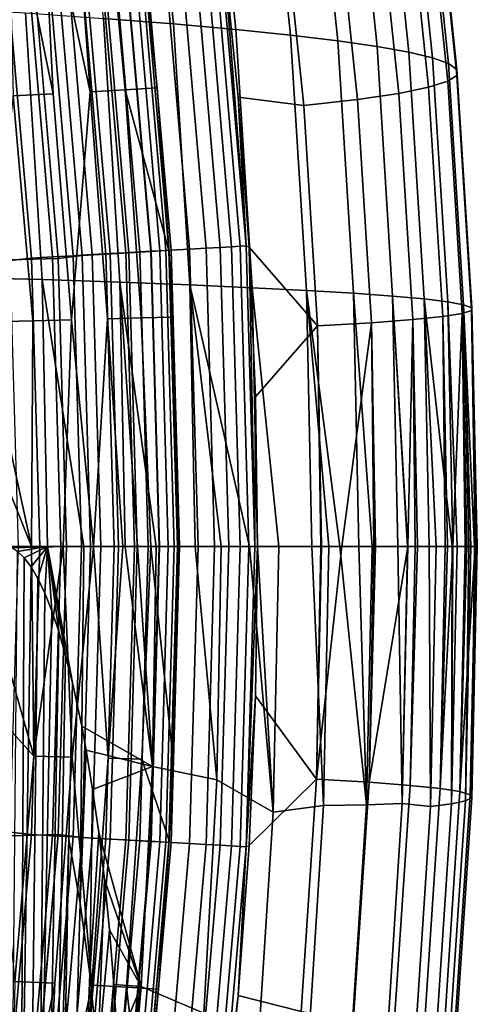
# Model space of a CAD drawing. Header units: metres. Extents: x -166 to 33, y -71 to 34.
# Tile 277 of 332: x 31.3 to 32.73, y -1.43 to 1.65. Entities that reach past the tile are written whole.
import ezdxf

# ---------------------------------------------------------------- set-up
doc = ezdxf.new("R2010")
doc.units = ezdxf.units.M
doc.layers.add('solid_12208131', color=7, linetype='CONTINUOUS')

msp = doc.modelspace()

# ---------------------------------------------------------------- linework, layer by layer
at = {"layer": 'solid_12208131'}
for points in [[(31.519663, 1.423873, 140.435486), (31.467793, 2.135047, 140.015289), (31.338882, 2.838332, 140.309311), (31.367741, 2.126644, 141.535721)], [(31.402836, 1.417524, 142.166565), (31.367741, 2.126644, 141.535721), (31.228077, 2.826115, 141.977173), (31.261274, 2.118372, 143.057449)], [(31.21262, 2.701139, 136.199997), (-0.248221, 1.805308, 136.199997), (-0.325803, 0.90286, 136.199997), (31.3414, 1.803235, 136.199997)], [(31.696047, 2.451538, 73.010368), (31.780516, 1.636693, 73.001907), (31.560841, 1.653991, 68.829529), (31.475527, 2.477448, 68.838547)], [(31.892435, 2.42548, 77.179466), (31.976049, 1.619296, 77.171547), (31.780516, 1.636693, 73.001907), (31.696047, 2.451538, 73.010368)], [(32.064735, 2.399261, 81.347153), (32.147488, 1.601792, 81.33976), (31.976049, 1.619296, 77.171547), (31.892435, 2.42548, 77.179466)], [(32.212994, 2.372866, 85.514732), (32.294872, 1.584171, 85.507866), (32.147488, 1.601792, 81.33976), (32.064735, 2.399261, 81.347153)], [(32.337219, 2.346285, 89.683136), (32.418217, 1.566425, 89.676788), (32.294872, 1.584171, 85.507866), (32.212994, 2.372866, 85.514732)], [(32.437218, 2.319502, 93.851082), (32.517323, 1.548545, 93.845238), (32.418217, 1.566425, 89.676788), (32.337219, 2.346285, 89.683136)], [(32.512775, 2.292506, 98.017181), (32.59198, 1.530522, 98.011826), (32.517323, 1.548545, 93.845238), (32.437218, 2.319502, 93.851082)], [(32.564018, 2.265283, 102.184441), (32.642307, 1.512348, 102.179573), (32.59198, 1.530522, 98.011826), (32.512775, 2.292506, 98.017181)], [(32.590942, 2.237822, 106.357201), (32.668312, 1.494015, 106.352837), (32.642307, 1.512348, 102.179573), (32.564018, 2.265283, 102.184441)], [(32.591797, 2.210125, 110.536934), (32.668236, 1.475524, 110.533104), (32.668312, 1.494015, 106.352837), (32.590942, 2.237822, 106.357201)], [(32.564072, 2.182201, 114.7239), (32.639565, 1.456882, 114.720627), (32.668236, 1.475524, 110.533104), (32.591797, 2.210125, 110.536934)], [(32.505245, 2.154057, 118.918373), (32.579788, 1.438092, 118.915688), (32.639565, 1.456882, 114.720627), (32.564072, 2.182201, 114.7239)], [(31.561659, 2.143586, 138.496094), (31.467793, 2.135047, 140.015289), (31.519663, 1.423873, 140.435486), (31.628393, 1.430339, 138.706039)], [(31.687342, 1.848695, 136.978134), (31.561659, 2.143586, 138.496094), (31.628393, 1.430339, 138.706039), (31.72942, 1.436368, 136.978165)], [(32.412807, 2.125701, 123.120605), (32.486389, 1.419162, 123.11853), (32.579788, 1.438092, 118.915688), (32.505245, 2.154057, 118.918373)], [(31.261274, 2.118372, 143.057449), (31.277578, 1.411286, 143.899338), (31.402836, 1.417524, 142.166565)], [(31.367741, 2.126644, 141.535721), (31.402836, 1.417524, 142.166565), (31.460629, 0.70937, 142.015656), (31.519663, 1.423873, 140.435486)], [(32.284248, 2.097142, 127.330856), (32.356853, 1.400096, 127.329422), (32.486389, 1.419162, 123.11853), (32.412807, 2.125701, 123.120605)], [(32.188663, 1.380899, 131.548615), (32.117043, 2.068388, 131.549377), (31.936085, 1.877019, 135.632584), (31.983303, 1.407337, 135.632584)], [(32.356853, 1.400096, 127.329422), (32.284248, 2.097142, 127.330856), (32.117043, 2.068388, 131.549377), (32.188663, 1.380899, 131.548615)], [(31.772575, 0.927434, 136.083984), (31.692743, 1.852429, 136.083984), (31.629261, 1.845125, 136.124847), (31.708784, 0.923762, 136.124847)], [(31.737377, 0.925982, 136.779175), (31.657709, 1.849317, 136.779175), (31.676405, 1.851468, 136.844452), (31.756163, 0.927063, 136.844452)], [(31.756163, 0.927063, 136.844452), (31.676405, 1.851468, 136.844452), (31.686138, 1.852588, 136.911667), (31.765945, 0.927625, 136.911667)], [(31.686138, 1.852588, 136.911667), (31.687342, 1.848695, 136.978134), (31.72942, 1.436368, 136.978165)], [(31.765945, 0.927625, 136.911667), (31.686138, 1.852588, 136.911667), (31.72942, 1.436368, 136.978165)], [(31.830709, 0.93078, 136.03537), (31.750593, 1.859084, 136.03537), (31.692743, 1.852429, 136.083984), (31.772575, 0.927434, 136.083984)], [(31.882256, 0.933747, 135.979797), (31.801888, 1.864986, 135.979797), (31.750593, 1.859084, 136.03537), (31.830709, 0.93078, 136.03537)], [(31.926392, 0.936287, 135.918167), (31.845808, 1.870039, 135.918167), (31.801888, 1.864986, 135.979797), (31.882256, 0.933747, 135.979797)], [(31.96241, 0.93836, 135.85144), (31.881651, 1.874162, 135.85144), (31.845808, 1.870039, 135.918167), (31.926392, 0.936287, 135.918167)], [(31.989737, 0.939933, 135.780701), (31.908842, 1.87729, 135.780701), (31.881651, 1.874162, 135.85144), (31.96241, 0.93836, 135.85144)], [(32.007935, 0.94098, 135.707077), (31.92695, 1.879373, 135.707077), (31.908842, 1.87729, 135.780701), (31.989737, 0.939933, 135.780701)], [(32.007935, 0.94098, 135.707077), (31.936085, 1.877019, 135.632584), (31.92695, 1.879373, 135.707077)], [(32.007935, 0.94098, 135.707077), (31.983303, 1.407337, 135.632584), (31.936085, 1.877019, 135.632584)], [(31.415531, 1.820535, 136.195221), (31.3414, 1.803235, 136.199997), (31.418823, 0.901596, 136.199997), (31.494003, 0.911398, 136.195221)], [(31.465534, 0.910342, 136.490723), (31.387203, 1.818197, 136.490723), (31.447239, 1.825103, 136.521744), (31.525866, 0.913813, 136.521744)], [(31.568375, 0.915679, 136.180923), (31.48954, 1.82905, 136.180923), (31.415531, 1.820535, 136.195221), (31.494003, 0.911398, 136.195221)], [(31.525866, 0.913813, 136.521744), (31.447239, 1.825103, 136.521744), (31.502541, 1.831466, 136.560669), (31.581442, 0.917011, 136.560684)], [(31.640352, 0.919823, 136.157349), (31.561165, 1.837291, 136.157349), (31.48954, 1.82905, 136.180923), (31.568375, 0.915679, 136.180923)], [(31.581442, 0.917011, 136.560684), (31.502541, 1.831466, 136.560669), (31.552092, 1.837166, 136.606796), (31.631237, 0.919875, 136.606796)], [(31.631237, 0.919875, 136.606796), (31.552092, 1.837166, 136.606796), (31.594975, 1.8421, 136.659241), (31.674332, 0.922355, 136.659241)], [(31.708784, 0.923762, 136.124847), (31.629261, 1.845125, 136.124847), (31.561165, 1.837291, 136.157349), (31.640352, 0.919823, 136.157349)], [(31.674332, 0.922355, 136.659241), (31.594975, 1.8421, 136.659241), (31.630398, 1.846175, 136.717056), (31.70993, 0.924403, 136.717056)], [(31.70993, 0.924403, 136.717056), (31.630398, 1.846175, 136.717056), (31.657709, 1.849317, 136.779175), (31.737377, 0.925982, 136.779175)], [(31.3414, 1.803235, 136.199997), (-0.325803, 0.90286, 136.199997), (-0.351867, 0, 136.199997), (31.418823, 0.901596, 136.199997)], [(31.257437, 1.803268, 136.454514), (31.335125, 0.90284, 136.454514), (31.268379, 0.895766, 136.449997), (31.191105, 1.793371, 136.449997)], [(31.335125, 0.90284, 136.454514), (31.257437, 1.803268, 136.454514), (31.323545, 1.810873, 136.46817), (31.40156, 0.906662, 136.46817)], [(31.40156, 0.906662, 136.46817), (31.323545, 1.810873, 136.46817), (31.387203, 1.818197, 136.490723), (31.465534, 0.910342, 136.490723)], [(31.098579, 0.842269, 60.465946), (31.046295, 1.685722, 60.472095), (31.316601, 1.671194, 64.653198), (31.368494, 0.83632, 64.647408)], [(31.560841, 1.653991, 68.829529), (31.61223, 0.827711, 68.824097), (31.368494, 0.83632, 64.647408), (31.316601, 1.671194, 64.653198)], [(31.780516, 1.636693, 73.001907), (31.831398, 0.819055, 72.996819), (31.61223, 0.827711, 68.824097), (31.560841, 1.653991, 68.829529)], [(31.976049, 1.619296, 77.171547), (32.026417, 0.810349, 77.166779), (31.831398, 0.819055, 72.996819), (31.780516, 1.636693, 73.001907)], [(32.147488, 1.601792, 81.33976), (32.197334, 0.801589, 81.335312), (32.026417, 0.810349, 77.166779), (31.976049, 1.619296, 77.171547)], [(32.294872, 1.584171, 85.507866), (32.344196, 0.792772, 85.503731), (32.197334, 0.801589, 81.335312), (32.147488, 1.601792, 81.33976)], [(32.418217, 1.566425, 89.676788), (32.467007, 0.783891, 89.672958), (32.344196, 0.792772, 85.503731), (32.294872, 1.584171, 85.507866)], [(32.517323, 1.548545, 93.845238), (32.565575, 0.774943, 93.841713), (32.467007, 0.783891, 89.672958), (32.418217, 1.566425, 89.676788)], [(32.59198, 1.530522, 98.011826), (32.63969, 0.765924, 98.008598), (32.565575, 0.774943, 93.841713), (32.517323, 1.548545, 93.845238)], [(32.642307, 1.512348, 102.179573), (32.689468, 0.75683, 102.176643), (32.63969, 0.765924, 98.008598), (32.59198, 1.530522, 98.011826)], [(32.668312, 1.494015, 106.352837), (32.714916, 0.747655, 106.350212), (32.689468, 0.75683, 102.176643), (32.642307, 1.512348, 102.179573)], [(32.668236, 1.475524, 110.533104), (32.714279, 0.738402, 110.530792), (32.714916, 0.747655, 106.350212), (32.668312, 1.494015, 106.352837)], [(32.579788, 1.438092, 118.915688), (32.624691, 0.719671, 118.914062), (32.68504, 0.729073, 114.718658), (32.639565, 1.456882, 114.720627)], [(32.639565, 1.456882, 114.720627), (32.68504, 0.729073, 114.718658), (32.714279, 0.738402, 110.530792), (32.668236, 1.475524, 110.533104)], [(31.519663, 1.423873, 140.435486), (31.460629, 0.70937, 142.015656), (31.530027, 0, 141.234024), (31.57374, 0.712457, 140.334976)], [(31.519663, 1.423873, 140.435486), (31.57374, 0.712457, 140.334976), (31.679241, 0.7156, 138.655853), (31.628393, 1.430339, 138.706039)], [(31.72942, 1.436368, 136.978165), (31.628393, 1.430339, 138.706039), (31.767033, 0.922887, 136.978195)], [(31.767033, 0.922887, 136.978195), (31.628393, 1.430339, 138.706039), (31.679241, 0.7156, 138.655853), (31.777466, 0.718202, 136.978195)], [(31.765945, 0.927625, 136.911667), (31.72942, 1.436368, 136.978165), (31.767033, 0.922887, 136.978195)], [(32.356853, 1.400096, 127.329422), (32.400589, 0.700656, 127.328552), (32.530712, 0.710197, 123.117279), (32.486389, 1.419162, 123.11853)], [(32.486389, 1.419162, 123.11853), (32.530712, 0.710197, 123.117279), (32.624691, 0.719671, 118.914062), (32.579788, 1.438092, 118.915688)], [(31.339594, 0.706335, 143.697937), (31.277578, 1.411286, 143.899338), (31.205456, 0.780019, 145.398102), (31.210491, 0.703711, 145.379608)], [(31.277578, 1.411286, 143.899338), (31.339594, 0.706335, 143.697937), (31.460629, 0.70937, 142.015656), (31.402836, 1.417524, 142.166565)], [(32.231804, 0.69105, 131.548157), (32.188663, 1.380899, 131.548615), (31.983303, 1.407337, 135.632584), (32.017014, 0.93741, 135.632584)], [(32.007935, 0.94098, 135.707077), (32.017014, 0.93741, 135.632584), (31.983303, 1.407337, 135.632584)], [(32.400589, 0.700656, 127.328552), (32.356853, 1.400096, 127.329422), (32.188663, 1.380899, 131.548615), (32.231804, 0.69105, 131.548157)], [(31.708784, 0.923762, 136.124847), (31.735472, 0.000001, 136.124847), (31.799366, 0.000001, 136.083984), (31.772575, 0.927434, 136.083984)], [(31.736307, 0, 136.716507), (31.70993, 0.924403, 136.717056), (31.737377, 0.925982, 136.779175), (31.763811, 0, 136.778412)], [(31.763811, 0, 136.778412), (31.737377, 0.925982, 136.779175), (31.756163, 0.927063, 136.844452), (31.782696, 0, 136.84346)], [(31.782696, 0, 136.84346), (31.756163, 0.927063, 136.844452), (31.765945, 0.927625, 136.911667), (31.792614, 0, 136.910461)], [(31.765945, 0.927625, 136.911667), (31.777466, 0.718202, 136.978195), (31.793503, 0, 136.978195)], [(31.792614, 0, 136.910461), (31.765945, 0.927625, 136.911667), (31.793503, 0, 136.978195)], [(31.765945, 0.927625, 136.911667), (31.767033, 0.922887, 136.978195), (31.777466, 0.718202, 136.978195)], [(31.772575, 0.927434, 136.083984), (31.799366, 0.000001, 136.083984), (31.857595, 0.000001, 136.03537), (31.830709, 0.93078, 136.03537)], [(31.830709, 0.93078, 136.03537), (31.857595, 0.000001, 136.03537), (31.909224, 0.000001, 135.979797), (31.882256, 0.933747, 135.979797)], [(31.882256, 0.933747, 135.979797), (31.909224, 0.000001, 135.979797), (31.95343, 0.000001, 135.918167), (31.926392, 0.936287, 135.918167)], [(31.926392, 0.936287, 135.918167), (31.95343, 0.000001, 135.918167), (31.989508, 0.000001, 135.85144), (31.96241, 0.93836, 135.85144)], [(31.96241, 0.93836, 135.85144), (31.989508, 0.000001, 135.85144), (32.016876, 0.000001, 135.780701), (31.989737, 0.939933, 135.780701)], [(31.989737, 0.939933, 135.780701), (32.016876, 0.000001, 135.780701), (32.035103, 0, 135.707077), (32.007935, 0.94098, 135.707077)], [(32.007935, 0.94098, 135.707077), (32.035103, 0, 135.707077), (32.017014, 0.93741, 135.632584)], [(32.231804, 0.69105, 131.548157), (32.017014, 0.93741, 135.632584), (32.037201, 0.468197, 135.632568)], [(32.035103, 0, 135.707077), (32.037201, 0.468197, 135.632568), (32.017014, 0.93741, 135.632584)], [(31.418823, 0.901596, 136.199997), (-0.351867, 0, 136.199997), (-0.325886, -0.90159, 136.199997), (31.444803, 0, 136.199997)], [(31.335125, 0.90284, 136.454514), (31.361193, 0, 136.454514), (31.2943, 0, 136.449997), (31.268379, 0.895766, 136.449997)], [(31.361193, 0, 136.454514), (31.335125, 0.90284, 136.454514), (31.40156, 0.906662, 136.46817), (31.427734, 0, 136.46817)], [(31.427734, 0, 136.46817), (31.40156, 0.906662, 136.46817), (31.465534, 0.910342, 136.490723), (31.491812, 0, 136.490723)], [(31.520346, 0, 136.195221), (31.494003, 0.911398, 136.195221), (31.418823, 0.901596, 136.199997), (31.444803, 0, 136.199997)], [(31.491812, 0, 136.490723), (31.465534, 0.910342, 136.490723), (31.525866, 0.913813, 136.521744), (31.55224, 0, 136.521744)], [(31.494003, 0.911398, 136.195221), (31.520346, 0, 136.195221), (31.594837, 0.000001, 136.180923), (31.568375, 0.915679, 136.180923)], [(31.55224, 0, 136.521744), (31.525866, 0.913813, 136.521744), (31.581442, 0.917011, 136.560684), (31.607906, 0, 136.560684)], [(31.568375, 0.915679, 136.180923), (31.594837, 0.000001, 136.180923), (31.666929, 0.000001, 136.157349), (31.640352, 0.919823, 136.157349)], [(31.607906, 0, 136.560684), (31.581442, 0.917011, 136.560684), (31.631237, 0.919875, 136.606796), (31.657782, 0, 136.606796)], [(31.657782, 0, 136.606796), (31.631237, 0.919875, 136.606796), (31.674332, 0.922355, 136.659241), (31.700945, 0, 136.659241)], [(31.640352, 0.919823, 136.157349), (31.666929, 0.000001, 136.157349), (31.735472, 0.000001, 136.124847), (31.708784, 0.923762, 136.124847)], [(31.700945, 0, 136.659241), (31.674332, 0.922355, 136.659241), (31.70993, 0.924403, 136.717056), (31.736307, 0, 136.716507)], [(31.368494, 0.83632, 64.647408), (31.38534, 0, 64.6371), (31.251097, 0, 62.50515), (31.098579, 0.842269, 60.465946)], [(31.368494, 0.83632, 64.647408), (31.499754, 0, 66.54541), (31.38534, 0, 64.6371)], [(31.61223, 0.827711, 68.824097), (31.62923, 0, 68.81881), (31.499754, 0, 66.54541), (31.368494, 0.83632, 64.647408)], [(31.61223, 0.827711, 68.824097), (31.667116, 0, 69.509071), (31.62923, 0, 68.81881)], [(31.61223, 0.827711, 68.824097), (31.726429, 0, 70.614639), (31.667116, 0, 69.509071)], [(31.831398, 0.819055, 72.996819), (31.847969, 0, 72.986008), (31.726429, 0, 70.614639), (31.61223, 0.827711, 68.824097)], [(31.831398, 0.819055, 72.996819), (31.929544, 0, 74.669525), (31.916182, -0.731856, 74.677032), (31.847969, 0, 72.986008)], [(31.831398, 0.819055, 72.996819), (32.018406, 0, 76.603134), (31.929544, 0, 74.669525)], [(32.026417, 0.810349, 77.166779), (32.043228, 0, 77.164322), (32.018406, 0, 76.603134), (31.831398, 0.819055, 72.996819)], [(32.026417, 0.810349, 77.166779), (32.109974, 0, 78.72506), (32.092251, -0.832426, 78.729851), (32.043228, 0, 77.164322)], [(32.197334, 0.801589, 81.335312), (32.213928, 0, 81.331627), (32.109974, 0, 78.72506), (32.026417, 0.810349, 77.166779)], [(32.197334, 0.801589, 81.335312), (32.267597, 0, 82.779259), (32.250427, -0.812225, 82.781303), (32.213928, 0, 81.331627)], [(32.197334, 0.801589, 81.335312), (32.301186, 0, 83.727623), (32.267597, 0, 82.779259)], [(32.344196, 0.792772, 85.503731), (32.360809, 0, 85.505882), (32.301186, 0, 83.727623), (32.197334, 0.801589, 81.335312)], [(32.344196, 0.792772, 85.503731), (32.402531, 0, 86.835526), (32.38512, -0.810178, 86.833153), (32.360809, 0, 85.505882)], [(32.467007, 0.783891, 89.672958), (32.483402, 0, 89.674492), (32.402531, 0, 86.835526), (32.344196, 0.792772, 85.503731)], [(32.467007, 0.783891, 89.672958), (32.513176, 0, 90.832764), (32.497154, -0.805737, 90.88562), (32.483402, 0, 89.674492)], [(32.467007, 0.783891, 89.672958), (32.514465, 0, 90.884674), (32.513176, 0, 90.832764)], [(32.565575, 0.774943, 93.841713), (32.581963, 0, 93.852287), (32.514465, 0, 90.884674), (32.467007, 0.783891, 89.672958)], [(32.565575, 0.774943, 93.841713), (32.603733, 0, 94.947044), (32.58559, -0.815474, 94.937103), (32.581963, 0, 93.852287)], [(32.565575, 0.774943, 93.841713), (32.653435, 0, 97.859009), (32.603733, 0, 94.947044)], [(32.63969, 0.765924, 98.008598), (32.655674, 0, 98.009232), (32.653435, 0, 97.859009), (32.565575, 0.774943, 93.841713)], [(32.63969, 0.765924, 98.008598), (32.669621, 0, 98.997169), (32.651737, -0.806202, 98.98703), (32.655674, 0, 98.009232)], [(32.689468, 0.75683, 102.176643), (32.705406, 0, 102.193764), (32.669621, 0, 98.997169), (32.63969, 0.765924, 98.008598)], [(32.689468, 0.75683, 102.176643), (32.712597, 0, 103.052391), (32.705406, 0, 102.193764)], [(32.689468, 0.75683, 102.176643), (32.723812, 0, 104.756577), (32.712597, 0, 103.052391)], [(32.714916, 0.747655, 106.350212), (32.730568, 0, 106.369583), (32.723812, 0, 104.756577), (32.689468, 0.75683, 102.176643)], [(32.714279, 0.738402, 110.530792), (32.729633, 0, 110.543037), (32.732395, 0, 107.121651), (32.714916, 0.747655, 106.350212)], [(32.714916, 0.747655, 106.350212), (32.732395, 0, 107.121651), (32.730568, 0, 106.369583)], [(31.57374, 0.712457, 140.334976), (31.530027, 0, 141.234024), (31.57612, -0.663333, 140.330887), (31.62174, 0, 139.836578)], [(31.57374, 0.712457, 140.334976), (31.62174, 0, 139.836578), (31.709585, 0, 138.417953), (31.679241, 0.7156, 138.655853)], [(31.777466, 0.718202, 136.978195), (31.679241, 0.7156, 138.655853), (31.709585, 0, 138.417953), (31.793503, 0, 136.978195)], [(32.400589, 0.700656, 127.328552), (32.413509, 0, 127.376465), (32.515068, 0, 124.216782), (32.530712, 0.710197, 123.117279)], [(32.530712, 0.710197, 123.117279), (32.515068, 0, 124.216782), (32.537487, 0, 123.416382)], [(32.530712, 0.710197, 123.117279), (32.544884, 0, 123.141449), (32.63176, 0, 119.33828), (32.624691, 0.719671, 118.914062)], [(32.530712, 0.710197, 123.117279), (32.537487, 0, 123.416382), (32.544884, 0, 123.141449)], [(32.624691, 0.719671, 118.914062), (32.639339, 0, 118.933945), (32.655846, 0, 117.988846), (32.68504, 0.729073, 114.718658)], [(32.624691, 0.719671, 118.914062), (32.63176, 0, 119.33828), (32.639339, 0, 118.933945)], [(32.68504, 0.729073, 114.718658), (32.655846, 0, 117.988846), (32.694149, 0, 115.267059)], [(32.68504, 0.729073, 114.718658), (32.699875, 0, 114.753563), (32.725578, 0, 111.484207), (32.714279, 0.738402, 110.530792)], [(32.68504, 0.729073, 114.718658), (32.694149, 0, 115.267059), (32.699875, 0, 114.753563)], [(32.714279, 0.738402, 110.530792), (32.727116, 0, 111.165588), (32.729633, 0, 110.543037)], [(32.714279, 0.738402, 110.530792), (32.725578, 0, 111.484207), (32.727116, 0, 111.165588)], [(31.339594, 0.706335, 143.697937), (31.210491, 0.703711, 145.379608), (31.220358, 0.52247, 145.343628), (31.335287, 0, 143.965729)], [(31.460629, 0.70937, 142.015656), (31.339594, 0.706335, 143.697937), (31.335287, 0, 143.965729), (31.434517, 0, 142.610382)], [(31.460629, 0.70937, 142.015656), (31.434517, 0, 142.610382), (31.463158, -0.660462, 142.009521), (31.530027, 0, 141.234024)], [(32.037201, 0.468197, 135.632568), (32.043919, 0, 135.632568), (32.242508, 0, 131.631149), (32.231804, 0.69105, 131.548157)], [(32.231804, 0.69105, 131.548157), (32.244545, 0, 131.585754), (32.308075, 0, 130.11499), (32.400589, 0.700656, 127.328552)], [(32.231804, 0.69105, 131.548157), (32.242508, 0, 131.631149), (32.244545, 0, 131.585754)], [(32.400589, 0.700656, 127.328552), (32.308075, 0, 130.11499), (32.407715, 0, 127.538887)], [(32.400589, 0.700656, 127.328552), (32.407715, 0, 127.538887), (32.413509, 0, 127.376465)], [(31.335287, 0, 143.965729), (31.220358, 0.52247, 145.343628), (31.229404, 0.261919, 145.310913)], [(32.035103, 0, 135.707077), (32.043919, 0, 135.632568), (32.037201, 0.468197, 135.632568)], [(31.335287, 0, 143.965729), (31.229404, 0.261919, 145.310913), (31.232437, 0, 145.300003)], [(-0.248465, -1.803227, 136.199997), (31.418739, -0.902858, 136.199997), (31.444803, 0, 136.199997), (-0.325886, -0.90159, 136.199997)], [(31.335287, 0, 143.965729), (31.232437, 0, 145.300003), (31.229404, -0.261919, 145.310913), (31.342295, -0.65764, 143.689743)], [(31.342295, -0.65764, 143.689743), (31.434517, 0, 142.610382), (31.335287, 0, 143.965729)], [(31.342295, -0.65764, 143.689743), (31.463158, -0.660462, 142.009521), (31.434517, 0, 142.610382)], [(31.494001, -0.911577, 136.195221), (31.520346, 0, 136.195221), (31.444803, 0, 136.199997), (31.418739, -0.902858, 136.199997)], [(31.52457, -1.374928, 140.425934), (31.57612, -0.663333, 140.330887), (31.530027, 0, 141.234024), (31.463158, -0.660462, 142.009521)], [(31.568373, -0.915857, 136.180923), (31.594837, 0.000001, 136.180923), (31.520346, 0, 136.195221), (31.494001, -0.911577, 136.195221)], [(31.640348, -0.919999, 136.157333), (31.666929, 0.000001, 136.157349), (31.594837, 0.000001, 136.180923), (31.568373, -0.915857, 136.180923)], [(31.57612, -0.663333, 140.330887), (31.68149, -0.666256, 138.653809), (31.709585, 0, 138.417953), (31.62174, 0, 139.836578)], [(31.708778, -0.923938, 136.124847), (31.735472, 0.000001, 136.124847), (31.666929, 0.000001, 136.157349), (31.640348, -0.919999, 136.157333)], [(31.767031, -0.922921, 136.978195), (31.779606, -0.668554, 136.978195), (31.709585, 0, 138.417953), (31.68149, -0.666256, 138.653809)], [(31.77257, -0.92761, 136.083969), (31.799366, 0.000001, 136.083984), (31.735472, 0.000001, 136.124847), (31.708778, -0.923938, 136.124847)], [(31.779606, -0.668554, 136.978195), (31.793503, 0, 136.978195), (31.709585, 0, 138.417953)], [(31.830702, -0.930955, 136.035355), (31.857595, 0.000001, 136.03537), (31.799366, 0.000001, 136.083984), (31.77257, -0.92761, 136.083969)], [(31.792614, 0, 136.910461), (31.793503, 0, 136.978195), (31.779606, -0.668554, 136.978195)], [(31.882246, -0.933922, 135.979797), (31.909224, 0.000001, 135.979797), (31.857595, 0.000001, 136.03537), (31.830702, -0.930955, 136.035355)], [(31.92638, -0.936462, 135.918152), (31.95343, 0.000001, 135.918167), (31.909224, 0.000001, 135.979797), (31.882246, -0.933922, 135.979797)], [(31.962397, -0.938536, 135.85144), (31.989508, 0.000001, 135.85144), (31.95343, 0.000001, 135.918167), (31.92638, -0.936462, 135.918152)], [(31.989721, -0.940109, 135.780701), (32.016876, 0.000001, 135.780701), (31.989508, 0.000001, 135.85144), (31.962397, -0.938536, 135.85144)], [(32.007919, -0.941156, 135.707077), (32.035103, 0, 135.707077), (32.016876, 0.000001, 135.780701), (31.989721, -0.940109, 135.780701)], [(32.007919, -0.941156, 135.707077), (32.037205, -0.468066, 135.632568), (32.043919, 0, 135.632568)], [(32.007919, -0.941156, 135.707077), (32.043919, 0, 135.632568), (32.035103, 0, 135.707077)], [(32.228161, -0.729309, 131.592804), (32.242508, 0, 131.631149), (32.043919, 0, 135.632568), (32.037205, -0.468066, 135.632568)], [(32.244545, 0, 131.585754), (32.242508, 0, 131.631149), (32.228161, -0.729309, 131.592804)], [(32.308075, 0, 130.11499), (32.228161, -0.729309, 131.592804), (32.393139, -0.739167, 127.491287), (32.407715, 0, 127.538887)], [(32.244545, 0, 131.585754), (32.228161, -0.729309, 131.592804), (32.308075, 0, 130.11499)], [(32.483402, 0, 89.674492), (32.497154, -0.805737, 90.88562), (32.38512, -0.810178, 86.833153), (32.402531, 0, 86.835526)], [(32.515068, 0, 124.216782), (32.393139, -0.739167, 127.491287), (32.521503, -0.748959, 123.397636), (32.537487, 0, 123.416382)], [(32.413509, 0, 127.376465), (32.393139, -0.739167, 127.491287), (32.515068, 0, 124.216782)], [(32.413509, 0, 127.376465), (32.407715, 0, 127.538887), (32.393139, -0.739167, 127.491287)], [(32.513176, 0, 90.832764), (32.514465, 0, 90.884674), (32.497154, -0.805737, 90.88562)], [(32.581963, 0, 93.852287), (32.58559, -0.815474, 94.937103), (32.497154, -0.805737, 90.88562), (32.514465, 0, 90.884674)], [(32.544884, 0, 123.141449), (32.521503, -0.748959, 123.397636), (32.615566, -0.758684, 119.311623), (32.63176, 0, 119.33828)], [(32.537487, 0, 123.416382), (32.521503, -0.748959, 123.397636), (32.544884, 0, 123.141449)], [(32.653435, 0, 97.859009), (32.651737, -0.806202, 98.98703), (32.58559, -0.815474, 94.937103), (32.603733, 0, 94.947044)], [(32.655846, 0, 117.988846), (32.615566, -0.758684, 119.311623), (32.677631, -0.768338, 115.233002), (32.694149, 0, 115.267059)], [(32.639339, 0, 118.933945), (32.615566, -0.758684, 119.311623), (32.655846, 0, 117.988846)], [(32.639339, 0, 118.933945), (32.63176, 0, 119.33828), (32.615566, -0.758684, 119.311623)], [(32.655674, 0, 98.009232), (32.651737, -0.806202, 98.98703), (32.653435, 0, 97.859009)], [(32.705406, 0, 102.193764), (32.694954, -0.796854, 103.039116), (32.651737, -0.806202, 98.98703), (32.669621, 0, 98.997169)], [(32.725578, 0, 111.484207), (32.677631, -0.768338, 115.233002), (32.710011, -0.77792, 111.161537), (32.727116, 0, 111.165588)], [(32.699875, 0, 114.753563), (32.677631, -0.768338, 115.233002), (32.725578, 0, 111.484207)], [(32.699875, 0, 114.753563), (32.694149, 0, 115.267059), (32.677631, -0.768338, 115.233002)], [(32.712597, 0, 103.052391), (32.694954, -0.796854, 103.039116), (32.705406, 0, 102.193764)], [(32.723812, 0, 104.756577), (32.715015, -0.787426, 107.096985), (32.694954, -0.796854, 103.039116), (32.712597, 0, 103.052391)], [(32.729633, 0, 110.543037), (32.710011, -0.77792, 111.161537), (32.715015, -0.787426, 107.096985), (32.732395, 0, 107.121651)], [(32.727116, 0, 111.165588), (32.710011, -0.77792, 111.161537), (32.729633, 0, 110.543037)], [(32.730568, 0, 106.369583), (32.715015, -0.787426, 107.096985), (32.723812, 0, 104.756577)], [(32.730568, 0, 106.369583), (32.732395, 0, 107.121651), (32.715015, -0.787426, 107.096985)], [(31.38534, 0, 64.6371), (31.271271, -0.00386, 62.81868), (31.251097, 0, 62.50515)], [(31.361193, 0, 136.454514), (31.335127, -0.902782, 136.454514), (31.268379, -0.89582, 136.449997), (31.2943, 0, 136.449997)], [(31.271242, -2.145148, 62.957561), (31.291868, -0.015798, 63.141289), (31.312889, -0.03563, 63.473431), (31.302355, -2.156684, 63.435181)], [(31.38534, 0, 64.6371), (31.291868, -0.015798, 63.141289), (31.271271, -0.00386, 62.81868)], [(31.38534, 0, 64.6371), (31.312889, -0.03563, 63.473431), (31.291868, -0.015798, 63.141289)], [(31.38534, 0, 64.6371), (31.334208, -0.063829, 63.813732), (31.312889, -0.03563, 63.473431)], [(31.38534, 0, 64.6371), (31.355684, -0.100687, 64.160698), (31.334208, -0.063829, 63.813732)], [(31.335127, -0.902782, 136.454514), (31.361193, 0, 136.454514), (31.427734, 0, 136.46817), (31.401562, -0.906604, 136.46817)], [(31.38534, 0, 64.6371), (31.377308, -0.146561, 64.515167), (31.355684, -0.100687, 64.160698)], [(31.38534, 0, 64.6371), (31.399019, -0.201768, 64.877365), (31.377308, -0.146561, 64.515167)], [(31.38534, 0, 64.6371), (31.420742, -0.266706, 65.24762), (31.399019, -0.201768, 64.877365)], [(31.38534, 0, 64.6371), (31.442385, -0.341953, 65.626358), (31.420742, -0.266706, 65.24762)], [(31.38534, 0, 64.6371), (31.463816, -0.427269, 66.013466), (31.442385, -0.341953, 65.626358)], [(31.499754, 0, 66.54541), (31.492693, -0.563106, 66.560822), (31.463816, -0.427269, 66.013466), (31.38534, 0, 64.6371)], [(31.401562, -0.906604, 136.46817), (31.427734, 0, 136.46817), (31.491812, 0, 136.490723), (31.465536, -0.910284, 136.490723)], [(31.465536, -0.910284, 136.490723), (31.491812, 0, 136.490723), (31.55224, 0, 136.521744), (31.525867, -0.913755, 136.521744)], [(31.62923, 0, 68.81881), (31.714775, -0.689632, 70.62233), (31.492693, -0.563106, 66.560822), (31.499754, 0, 66.54541)], [(31.525867, -0.913755, 136.521744), (31.55224, 0, 136.521744), (31.607906, 0, 136.560684), (31.581446, -0.916952, 136.560669)], [(31.581446, -0.916952, 136.560669), (31.607906, 0, 136.560684), (31.657782, 0, 136.606796), (31.631241, -0.919817, 136.606796)], [(31.667116, 0, 69.509071), (31.714775, -0.689632, 70.62233), (31.62923, 0, 68.81881)], [(31.631241, -0.919817, 136.606796), (31.657782, 0, 136.606796), (31.700945, 0, 136.659241), (31.674335, -0.922296, 136.659241)], [(31.667116, 0, 69.509071), (31.726429, 0, 70.614639), (31.714775, -0.689632, 70.62233)], [(31.674335, -0.922296, 136.659241), (31.700945, 0, 136.659241), (31.736307, 0, 136.716507), (31.709936, -0.924344, 136.717056)], [(31.709936, -0.924344, 136.717056), (31.736307, 0, 136.716507), (31.763811, 0, 136.778412), (31.737383, -0.925923, 136.779175)], [(31.847969, 0, 72.986008), (31.916182, -0.731856, 74.677032), (31.714775, -0.689632, 70.62233), (31.726429, 0, 70.614639)], [(31.737383, -0.925923, 136.779175), (31.763811, 0, 136.778412), (31.782696, 0, 136.84346), (31.75617, -0.927004, 136.844452)], [(31.75617, -0.927004, 136.844452), (31.782696, 0, 136.84346), (31.792614, 0, 136.910461), (31.765951, -0.927566, 136.911667)], [(31.765951, -0.927566, 136.911667), (31.792614, 0, 136.910461), (31.767031, -0.922921, 136.978195)], [(31.792614, 0, 136.910461), (31.779606, -0.668554, 136.978195), (31.767031, -0.922921, 136.978195)], [(32.018406, 0, 76.603134), (32.092251, -0.832426, 78.729851), (31.916182, -0.731856, 74.677032), (31.929544, 0, 74.669525)], [(32.043228, 0, 77.164322), (32.092251, -0.832426, 78.729851), (32.018406, 0, 76.603134)], [(32.213928, 0, 81.331627), (32.250427, -0.812225, 82.781303), (32.092251, -0.832426, 78.729851), (32.109974, 0, 78.72506)], [(32.301186, 0, 83.727623), (32.38512, -0.810178, 86.833153), (32.250427, -0.812225, 82.781303), (32.267597, 0, 82.779259)], [(32.360809, 0, 85.505882), (32.38512, -0.810178, 86.833153), (32.301186, 0, 83.727623)], [(31.302355, -2.156684, 63.435181), (31.312889, -0.03563, 63.473431), (31.334208, -0.063829, 63.813732)], [(31.302355, -2.156684, 63.435181), (31.334208, -0.063829, 63.813732), (31.355684, -0.100687, 64.160698), (31.33153, -2.185944, 63.920364)], [(31.33153, -2.185944, 63.920364), (31.355684, -0.100687, 64.160698), (31.377308, -0.146561, 64.515167), (31.358589, -2.233074, 64.413216)], [(31.358589, -2.233074, 64.413216), (31.377308, -0.146561, 64.515167), (31.399019, -0.201768, 64.877365)], [(31.358589, -2.233074, 64.413216), (31.399019, -0.201768, 64.877365), (31.420742, -0.266706, 65.24762), (31.383352, -2.298225, 64.913826)], [(31.342295, -0.65764, 143.689743), (31.229404, -0.261919, 145.310913), (31.220358, -0.522469, 145.343628)], [(31.383352, -2.298225, 64.913826), (31.420742, -0.266706, 65.24762), (31.442385, -0.341953, 65.626358), (31.405638, -2.381544, 65.42231)], [(31.45278, -0.918654, 65.994583), (31.405638, -2.381544, 65.42231), (31.442385, -0.341953, 65.626358), (31.463816, -0.427269, 66.013466)], [(31.487564, -1.118252, 66.748917), (31.45278, -0.918654, 65.994583), (31.463816, -0.427269, 66.013466), (31.492693, -0.563106, 66.560822)], [(32.007919, -0.941156, 135.707077), (32.017021, -0.937239, 135.632584), (32.037205, -0.468066, 135.632568)], [(32.228161, -0.729309, 131.592804), (32.037205, -0.468066, 135.632568), (32.017021, -0.937239, 135.632584)], [(31.283247, -1.362807, 143.880203), (31.342295, -0.65764, 143.689743), (31.220358, -0.522469, 145.343628), (31.213419, -0.65528, 145.368912)], [(31.487564, -1.118252, 66.748917), (31.492693, -0.563106, 66.560822), (31.506702, -0.638981, 66.840294)], [(31.714775, -0.689632, 70.62233), (31.506702, -0.638981, 66.840294), (31.492693, -0.563106, 66.560822)], [(31.518402, -1.340577, 67.516365), (31.487564, -1.118252, 66.748917), (31.506702, -0.638981, 66.840294), (31.526917, -0.762031, 67.264862)], [(31.714775, -0.689632, 70.62233), (31.526917, -0.762031, 67.264862), (31.506702, -0.638981, 66.840294)], [(31.283247, -1.362807, 143.880203), (31.4081, -1.368814, 142.152222), (31.463158, -0.660462, 142.009521), (31.342295, -0.65764, 143.689743)], [(31.375593, -2.078152, 141.514572), (31.52457, -1.374928, 140.425934), (31.463158, -0.660462, 142.009521), (31.4081, -1.368814, 142.152222)], [(31.52457, -1.374928, 140.425934), (31.632994, -1.381156, 138.701263), (31.68149, -0.666256, 138.653809), (31.57612, -0.663333, 140.330887)], [(31.632994, -1.381156, 138.701263), (31.733751, -1.386945, 136.978165), (31.767031, -0.922921, 136.978195), (31.68149, -0.666256, 138.653809)], [(31.714775, -0.689632, 70.62233), (31.6789, -1.378424, 70.62603), (31.546, -0.896595, 67.696671), (31.526917, -0.762031, 67.264862)], [(31.875353, -1.462689, 74.68103), (31.6789, -1.378424, 70.62603), (31.714775, -0.689632, 70.62233), (31.916182, -0.731856, 74.677032)], [(32.038883, -1.663321, 78.734795), (31.875353, -1.462689, 74.68103), (31.916182, -0.731856, 74.677032), (32.092251, -0.832426, 78.729851)], [(32.180115, -1.45721, 131.593323), (32.228161, -0.729309, 131.592804), (32.017021, -0.937239, 135.632584), (31.983313, -1.407219, 135.632584)], [(32.344452, -1.476906, 127.492233), (32.393139, -0.739167, 127.491287), (32.228161, -0.729309, 131.592804), (32.180115, -1.45721, 131.593323)], [(32.393139, -0.739167, 127.491287), (32.344452, -1.476906, 127.492233), (32.472183, -1.496472, 123.399002), (32.521503, -0.748959, 123.397636)], [(31.518402, -1.340577, 67.516365), (31.526917, -0.762031, 67.264862), (31.546, -0.896595, 67.696671)], [(32.521503, -0.748959, 123.397636), (32.472183, -1.496472, 123.399002), (32.565613, -1.515903, 119.313385), (32.615566, -0.758684, 119.311623)], [(32.615566, -0.758684, 119.311623), (32.565613, -1.515903, 119.313385), (32.627056, -1.535194, 115.235146), (32.677631, -0.768338, 115.233002)], [(32.677631, -0.768338, 115.233002), (32.627056, -1.535194, 115.235146), (32.658821, -1.554339, 111.164047), (32.710011, -0.77792, 111.161537)], [(32.694954, -0.796854, 103.039116), (32.642551, -1.592172, 103.042313), (32.59874, -1.610851, 98.990547), (32.651737, -0.806202, 98.98703)], [(32.715015, -0.787426, 107.096985), (32.663216, -1.573333, 107.099846), (32.642551, -1.592172, 103.042313), (32.694954, -0.796854, 103.039116)], [(32.710011, -0.77792, 111.161537), (32.658821, -1.554339, 111.164047), (32.663216, -1.573333, 107.099846), (32.715015, -0.787426, 107.096985)], [(32.250427, -0.812225, 82.781303), (32.199051, -1.622996, 82.785797), (32.038883, -1.663321, 78.734795), (32.092251, -0.832426, 78.729851)], [(32.333424, -1.618882, 86.837395), (32.199051, -1.622996, 82.785797), (32.250427, -0.812225, 82.781303), (32.38512, -0.810178, 86.833153)], [(32.445435, -1.609992, 90.889595), (32.333424, -1.618882, 86.837395), (32.38512, -0.810178, 86.833153), (32.497154, -0.805737, 90.88562)], [(32.532001, -1.629377, 94.940941), (32.445435, -1.609992, 90.889595), (32.497154, -0.805737, 90.88562), (32.58559, -0.815474, 94.937103)], [(32.651737, -0.806202, 98.98703), (32.59874, -1.610851, 98.990547), (32.532001, -1.629377, 94.940941), (32.58559, -0.815474, 94.937103)], [(-0.119684, -2.701131, 136.199997), (31.341158, -1.805306, 136.199997), (31.418739, -0.902858, 136.199997), (-0.248465, -1.803227, 136.199997)], [(31.257441, -1.803187, 136.454514), (31.19112, -1.793244, 136.449997), (31.268379, -0.89582, 136.449997), (31.335127, -0.902782, 136.454514)], [(31.257441, -1.803187, 136.454514), (31.335127, -0.902782, 136.454514), (31.401562, -0.906604, 136.46817), (31.323549, -1.810792, 136.46817)], [(31.323549, -1.810792, 136.46817), (31.401562, -0.906604, 136.46817), (31.465536, -0.910284, 136.490723), (31.387211, -1.818115, 136.490723)], [(31.415508, -1.820816, 136.195221), (31.494001, -0.911577, 136.195221), (31.418739, -0.902858, 136.199997), (31.341158, -1.805306, 136.199997)], [(31.387211, -1.818115, 136.490723), (31.465536, -0.910284, 136.490723), (31.525867, -0.913755, 136.521744), (31.447247, -1.82502, 136.521744)], [(31.405638, -2.381544, 65.42231), (31.45278, -0.918654, 65.994583), (31.442572, -1.429774, 65.975517)], [(31.489517, -1.829331, 136.180923), (31.568373, -0.915857, 136.180923), (31.494001, -0.911577, 136.195221), (31.415508, -1.820816, 136.195221)], [(31.472876, -1.626447, 66.724884), (31.442572, -1.429774, 65.975517), (31.45278, -0.918654, 65.994583), (31.487564, -1.118252, 66.748917)], [(31.447247, -1.82502, 136.521744), (31.525867, -0.913755, 136.521744), (31.581446, -0.916952, 136.560669), (31.50255, -1.831382, 136.560669)], [(31.56114, -1.837572, 136.157333), (31.640348, -0.919999, 136.157333), (31.568373, -0.915857, 136.180923), (31.489517, -1.829331, 136.180923)], [(31.50255, -1.831382, 136.560669), (31.581446, -0.916952, 136.560669), (31.631241, -0.919817, 136.606796), (31.552101, -1.837082, 136.606796)], [(31.543493, -1.598554, 68.295837), (31.518402, -1.340577, 67.516365), (31.546, -0.896595, 67.696671), (31.563622, -1.043195, 68.134705)], [(31.6789, -1.378424, 70.62603), (31.563622, -1.043195, 68.134705), (31.546, -0.896595, 67.696671)], [(31.552101, -1.837082, 136.606796), (31.631241, -0.919817, 136.606796), (31.674335, -0.922296, 136.659241), (31.594984, -1.842015, 136.659241)], [(31.629234, -1.845407, 136.124847), (31.708778, -0.923938, 136.124847), (31.640348, -0.919999, 136.157333), (31.56114, -1.837572, 136.157333)], [(31.594984, -1.842015, 136.659241), (31.674335, -0.922296, 136.659241), (31.709936, -0.924344, 136.717056), (31.630409, -1.84609, 136.717056)], [(31.692713, -1.852711, 136.083969), (31.77257, -0.92761, 136.083969), (31.708778, -0.923938, 136.124847), (31.629234, -1.845407, 136.124847)], [(31.630409, -1.84609, 136.717056), (31.709936, -0.924344, 136.717056), (31.737383, -0.925923, 136.779175), (31.657722, -1.849231, 136.779175)], [(31.765951, -0.927566, 136.911667), (31.767031, -0.922921, 136.978195), (31.733751, -1.386945, 136.978165)], [(31.657722, -1.849231, 136.779175), (31.737383, -0.925923, 136.779175), (31.75617, -0.927004, 136.844452), (31.676416, -1.851382, 136.844452)], [(31.676416, -1.851382, 136.844452), (31.75617, -0.927004, 136.844452), (31.765951, -0.927566, 136.911667), (31.686152, -1.852501, 136.911667)], [(31.686152, -1.852501, 136.911667), (31.765951, -0.927566, 136.911667), (31.687344, -1.848689, 136.978134)], [(31.765951, -0.927566, 136.911667), (31.733751, -1.386945, 136.978165), (31.687344, -1.848689, 136.978134)], [(31.750561, -1.859367, 136.035355), (31.830702, -0.930955, 136.035355), (31.77257, -0.92761, 136.083969), (31.692713, -1.852711, 136.083969)], [(31.801853, -1.865269, 135.979797), (31.882246, -0.933922, 135.979797), (31.830702, -0.930955, 136.035355), (31.750561, -1.859367, 136.035355)], [(31.84577, -1.870323, 135.918152), (31.92638, -0.936462, 135.918152), (31.882246, -0.933922, 135.979797), (31.801853, -1.865269, 135.979797)], [(31.881611, -1.874447, 135.85144), (31.962397, -0.938536, 135.85144), (31.92638, -0.936462, 135.918152), (31.84577, -1.870323, 135.918152)], [(31.908802, -1.877576, 135.780701), (31.989721, -0.940109, 135.780701), (31.962397, -0.938536, 135.85144), (31.881611, -1.874447, 135.85144)], [(31.92691, -1.87966, 135.707077), (32.007919, -0.941156, 135.707077), (31.989721, -0.940109, 135.780701), (31.908802, -1.877576, 135.780701)], [(31.92691, -1.87966, 135.707077), (31.983313, -1.407219, 135.632584), (32.007919, -0.941156, 135.707077)], [(32.007919, -0.941156, 135.707077), (31.983313, -1.407219, 135.632584), (32.017021, -0.937239, 135.632584)], [(31.543493, -1.598554, 68.295837), (31.563622, -1.043195, 68.134705), (31.579517, -1.201684, 68.57914)], [(31.6789, -1.378424, 70.62603), (31.579517, -1.201684, 68.57914), (31.563622, -1.043195, 68.134705)], [(31.472876, -1.626447, 66.724884), (31.487564, -1.118252, 66.748917), (31.518402, -1.340577, 67.516365), (31.498312, -1.843563, 67.486458)], [(31.561304, -1.892351, 69.086723), (31.543493, -1.598554, 68.295837), (31.579517, -1.201684, 68.57914), (31.593306, -1.372424, 69.028946)], [(31.6789, -1.378424, 70.62603), (31.593306, -1.372424, 69.028946), (31.579517, -1.201684, 68.57914)], [(31.498312, -1.843563, 67.486458), (31.518402, -1.340577, 67.516365), (31.543493, -1.598554, 68.295837), (31.517139, -2.095914, 68.259079)], [(31.4081, -1.368814, 142.152222), (31.269693, -2.070106, 143.029221), (31.239605, -2.778206, 141.933533), (31.375593, -2.078152, 141.514572)], [(31.269693, -2.070106, 143.029221), (31.4081, -1.368814, 142.152222), (31.283247, -1.362807, 143.880203)], [(31.52457, -1.374928, 140.425934), (31.375593, -2.078152, 141.514572), (31.349327, -2.790114, 140.280243), (31.47514, -2.086326, 140.001205)], [(31.56856, -2.094633, 138.489059), (31.632994, -1.381156, 138.701263), (31.52457, -1.374928, 140.425934), (31.47514, -2.086326, 140.001205)], [(31.561304, -1.892351, 69.086723), (31.593306, -1.372424, 69.028946), (31.604666, -1.555309, 69.484238)], [(31.56856, -2.094633, 138.489059), (31.656111, -2.10287, 136.978104), (31.687344, -1.848689, 136.978134), (31.632994, -1.381156, 138.701263)], [(31.6789, -1.378424, 70.62603), (31.604666, -1.555309, 69.484238), (31.593306, -1.372424, 69.028946)], [(31.6789, -1.378424, 70.62603), (31.613186, -1.750516, 69.944221), (31.604666, -1.555309, 69.484238)], [(31.6789, -1.378424, 70.62603), (31.618473, -1.957978, 70.408707), (31.613186, -1.750516, 69.944221)], [(31.6789, -1.378424, 70.62603), (31.619732, -2.060774, 70.630783), (31.618473, -1.957978, 70.408707)], [(31.807543, -2.19151, 74.687668), (31.619732, -2.060774, 70.630783), (31.6789, -1.378424, 70.62603), (31.875353, -1.462689, 74.68103)], [(31.687344, -1.848689, 136.978134), (31.733751, -1.386945, 136.978165), (31.632994, -1.381156, 138.701263)], [(31.92691, -1.87966, 135.707077), (31.936085, -1.877017, 135.632584), (31.983313, -1.407219, 135.632584)], [(32.100376, -2.182336, 131.594162), (32.180115, -1.45721, 131.593323), (31.983313, -1.407219, 135.632584), (31.936085, -1.877017, 135.632584)], [(31.405638, -2.381544, 65.42231), (31.442572, -1.429774, 65.975517), (31.433336, -1.955384, 65.956688)], [(31.459686, -2.138619, 66.701477), (31.433336, -1.955384, 65.956688), (31.442572, -1.429774, 65.975517), (31.472876, -1.626447, 66.724884)]]:
    msp.add_3dface(points, dxfattribs=at)

doc.saveas('drawing.dxf')
